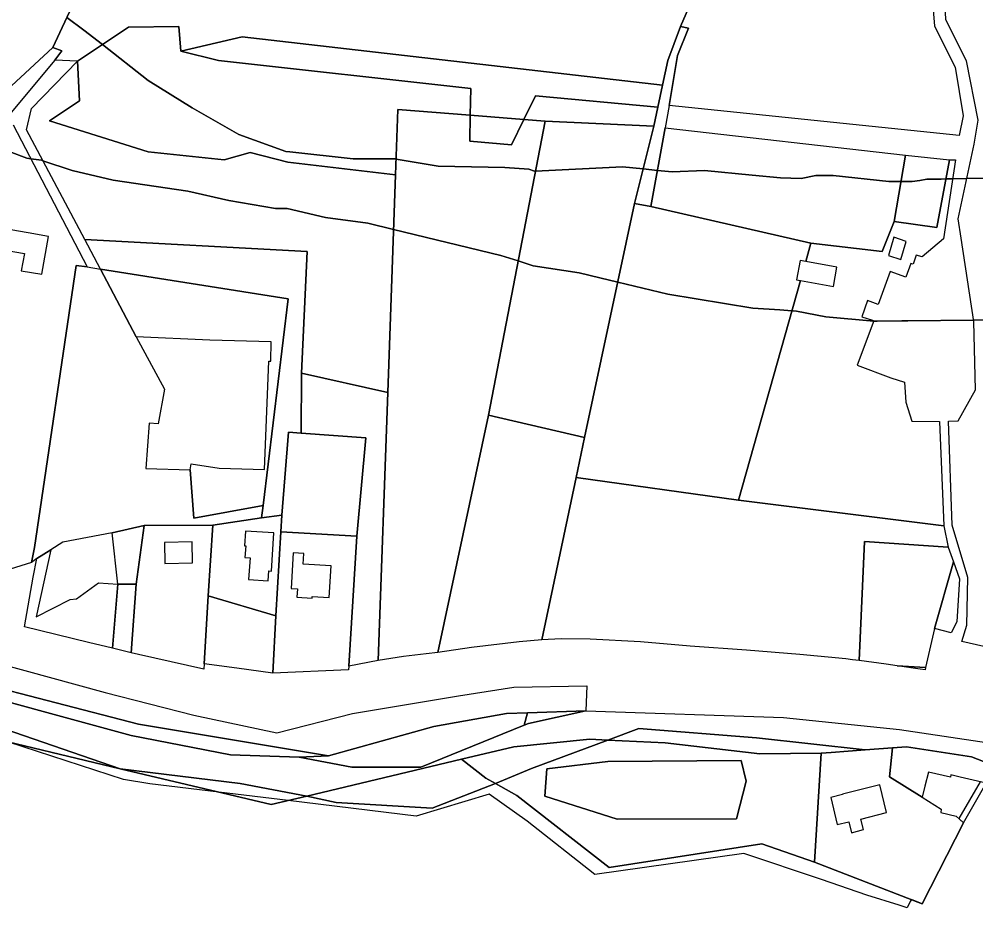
# Model space of a CAD drawing. Extents: x -477304 to -465429, y -1159113 to -1149210.
# Drawn here: x -470762.9 to -470485.1, y -1153840.1 to -1153582 of the extents above; entities that cross this region are included whole.
import ezdxf

# ---------------------------------------------------------------- set-up
doc = ezdxf.new("R2010")
doc.units = 0
for name, color, linetype in [('BPEJ_s', 7, 'Continuous'), ('orna_s', 7, 'Continuous'), ('PUPFL_s', 7, 'Continuous'), ('trav_porost_s', 7, 'Continuous'), ('voda_s', 7, 'Continuous'), ('zahrada_s', 7, 'Continuous')]:
    doc.layers.add(name, color=color, linetype=linetype)

msp = doc.modelspace()

# ---------------------------------------------------------------- linework, layer by layer
at = {"layer": 'BPEJ_s'}
for points in [[(-470749.07, -1153581.51), (-470744.13, -1153585.12), (-470738.72, -1153589.36), (-470725.43, -1153599.78), (-470712.7, -1153607.69), (-470699.07, -1153615.51), (-470685.47, -1153620.4), (-470684.32, -1153620.52), (-470665.91, -1153622.52), (-470654.01, -1153622.52), (-470653.67, -1153622.58), (-470653.46, -1153622.62), (-470641.26, -1153624.65), (-470621.91, -1153625.08), (-470614.9, -1153625.5), (-470613.2, -1153626.14), (-470612.98, -1153626.13), (-470587.69, -1153624.86), (-470581.69, -1153625.48), (-470577.53, -1153625.91), (-470573.24, -1153626.35), (-470563.89, -1153625.93), (-470550, -1153627.26), (-470541.78, -1153628.05), (-470535.83, -1153628.26), (-470531.58, -1153627.41), (-470526.48, -1153627.41), (-470510.33, -1153629.11), (-470506.78, -1153629.11), (-470503.52, -1153629.11), (-470501.32, -1153628.78), (-470499.27, -1153628.48), (-470495.12, -1153628.4), (-470493.81, -1153628.37), (-470491.85, -1153628.33), (-470487.66, -1153628.25), (-470477.38, -1153628.05)], [(-470477.38, -1153628.05), (-470487.66, -1153628.25), (-470491.85, -1153628.33), (-470493.81, -1153628.37), (-470495.12, -1153628.4), (-470499.27, -1153628.48), (-470501.32, -1153628.78), (-470503.52, -1153629.11), (-470506.78, -1153629.11), (-470510.33, -1153629.11), (-470526.48, -1153627.41), (-470531.58, -1153627.41), (-470535.83, -1153628.26), (-470541.78, -1153628.05), (-470550, -1153627.26), (-470563.89, -1153625.93), (-470573.24, -1153626.35), (-470577.53, -1153625.91), (-470581.69, -1153625.48), (-470587.69, -1153624.86), (-470612.98, -1153626.13), (-470613.2, -1153626.14), (-470614.9, -1153625.5), (-470621.91, -1153625.08), (-470641.26, -1153624.65), (-470653.46, -1153622.62), (-470653.67, -1153622.58), (-470654.01, -1153622.52), (-470665.91, -1153622.52), (-470684.32, -1153620.52), (-470685.47, -1153620.4), (-470699.07, -1153615.51), (-470712.7, -1153607.69), (-470725.43, -1153599.78), (-470738.72, -1153589.36), (-470744.13, -1153585.12), (-470749.07, -1153581.51)], [(-470765.81, -1153620.4), (-470760.71, -1153622.31), (-470760.15, -1153622.4), (-470759.55, -1153622.49), (-470756.46, -1153622.95), (-470755.99, -1153623.11), (-470747.53, -1153625.93), (-470735.63, -1153628.69), (-470713.95, -1153631.88), (-470702.05, -1153634.64), (-470688.44, -1153636.98), (-470685.04, -1153636.98), (-470673.99, -1153639.53), (-470661.66, -1153641.23), (-470654.19, -1153643.04), (-470622.98, -1153650.58), (-470618, -1153652.17), (-470613.62, -1153653.56), (-470600.23, -1153655.68), (-470594.23, -1153657.12), (-470589.08, -1153658.36), (-470574.51, -1153661.85), (-470549.86, -1153665.89), (-470542.03, -1153666.41), (-470538.52, -1153666.64), (-470538.11, -1153666.67), (-470537.11, -1153666.74), (-470528.6, -1153668.44)], [(-470451.02, -1153668.86), (-470485.75, -1153669.34), (-470504.8, -1153669.6), (-470506.58, -1153669.62), (-470513.73, -1153669.71), (-470514.67, -1153669.63), (-470528.6, -1153668.44), (-470537.11, -1153666.74), (-470538.11, -1153666.67), (-470538.52, -1153666.64), (-470542.03, -1153666.41), (-470549.86, -1153665.89), (-470574.51, -1153661.85), (-470589.08, -1153658.36), (-470594.23, -1153657.12), (-470600.23, -1153655.68), (-470613.62, -1153653.56), (-470618, -1153652.17), (-470622.98, -1153650.58), (-470654.19, -1153643.04), (-470661.66, -1153641.23), (-470673.99, -1153639.53), (-470685.04, -1153636.98), (-470688.44, -1153636.98), (-470702.05, -1153634.64), (-470713.95, -1153631.88), (-470735.63, -1153628.69), (-470747.53, -1153625.93), (-470755.99, -1153623.11), (-470756.46, -1153622.95), (-470759.55, -1153622.49), (-470760.15, -1153622.4), (-470760.71, -1153622.31), (-470765.81, -1153620.4)], [(-470528.6, -1153668.44), (-470514.67, -1153669.63), (-470513.73, -1153669.71), (-470506.58, -1153669.62), (-470504.8, -1153669.6), (-470485.75, -1153669.34), (-470451.02, -1153668.86)], [(-470483.83, -1153803.43), (-470490.02, -1153814.13), (-470488.63, -1153815.38), (-470500.62, -1153838.87), (-470503.77, -1153837.65), (-470504.16, -1153838.26), (-470505.05, -1153840.07), (-470507.35, -1153839.33), (-470516.7, -1153836.35), (-470529.94, -1153831.86), (-470552.41, -1153824.24), (-470595.77, -1153830.4), (-470615.33, -1153814.88), (-470626.38, -1153807.02), (-470647.63, -1153813.4), (-470684.81, -1153808.9), (-470704.89, -1153806.47), (-470725, -1153804.04), (-470732.65, -1153802.77), (-470765.87, -1153791.94)], [(-470483.83, -1153803.43), (-470490.02, -1153814.13), (-470488.63, -1153815.38), (-470500.62, -1153838.87), (-470503.77, -1153837.65), (-470504.16, -1153838.26), (-470505.05, -1153840.07), (-470507.35, -1153839.33), (-470516.7, -1153836.35), (-470529.94, -1153831.86), (-470552.41, -1153824.24), (-470595.77, -1153830.4), (-470615.33, -1153814.88), (-470626.38, -1153807.02), (-470647.63, -1153813.4), (-470684.81, -1153808.9), (-470704.89, -1153806.47), (-470725, -1153804.04), (-470732.65, -1153802.77), (-470765.87, -1153791.94)]]:
    msp.add_lwpolyline(points, dxfattribs=at)
at = {"layer": 'orna_s'}
for points in [[(-470626.64, -1153697.02), (-470598.72, -1153703.51), (-470601.19, -1153715.08), (-470611.13, -1153762.27), (-470617.73, -1153762.83), (-470631.5, -1153764.43), (-470641.36, -1153765.86)], [(-470662.2, -1153703.55), (-470664.85, -1153732.14), (-470686.89, -1153730.88), (-470686.59, -1153726.04), (-470684.72, -1153701.87), (-470680.99, -1153702.17)], [(-470493.11, -1153735.32), (-470491.58, -1153739.56), (-470497.09, -1153758.98), (-470499.11, -1153767.78), (-470499.65, -1153770.22), (-470507.88, -1153769.79), (-470511.14, -1153769.28), (-470518.96, -1153768.25), (-470517.41, -1153733.7)], [(-470554.59, -1153814.17), (-470589.27, -1153814.32), (-470610.25, -1153807.64), (-470609.67, -1153799.67), (-470591.98, -1153797.58), (-470553.27, -1153797.3), (-470551.82, -1153803.24)]]:
    msp.add_lwpolyline(points, close=True, dxfattribs=at)
at = {"layer": 'PUPFL_s'}
for points in [[(-470576.09, -1153601.18), (-470698.18, -1153587.1), (-470715.92, -1153591.27), (-470716.52, -1153584.1), (-470731.18, -1153584.33), (-470745.95, -1153594.18), (-470752.53, -1153593.85), (-470750.55, -1153591.15), (-470753.13, -1153590.23), (-470724.22, -1153528.15), (-470558.1, -1153554.66), (-470570.82, -1153584.06), (-470574.56, -1153594)], [(-470715.92, -1153591.27), (-470698.18, -1153587.1), (-470576.09, -1153601.18), (-470577.43, -1153607.55), (-470612.93, -1153604.23), (-470616.33, -1153611.13), (-470631.9, -1153609.89), (-470631.75, -1153602.1), (-470705.06, -1153593.94)], [(-470632.04, -1153617.39), (-470631.9, -1153609.89), (-470616.33, -1153611.13), (-470619.96, -1153618.43)], [(-470642.94, -1153811.11), (-470670.81, -1153809.51), (-470679.34, -1153807.6), (-470634.45, -1153796.91), (-470627.36, -1153802.41), (-470624.61, -1153803.96)]]:
    msp.add_lwpolyline(points, close=True, dxfattribs=at)
for points in [[(-470498.15, -1153570.93), (-470497.07, -1153583.97), (-470491.07, -1153595.9), (-470488.77, -1153610.04), (-470489.96, -1153615.79), (-470574.13, -1153607), (-470571.68, -1153592.53), (-470568.55, -1153584.55), (-470570.82, -1153584.06), (-470558.1, -1153554.66)], [(-470930.96, -1153761.38), (-470858.8, -1153763.65), (-470820.86, -1153773.14), (-470776.34, -1153789.45), (-470733.54, -1153799.65), (-470689.76, -1153810.08), (-470679.34, -1153807.6), (-470670.81, -1153809.51), (-470642.94, -1153811.11), (-470624.61, -1153803.96), (-470618.38, -1153807.46), (-470591.55, -1153828.33), (-470547.2, -1153821.49), (-470531.92, -1153826.79), (-470500.62, -1153838.87), (-470488.63, -1153815.38)], [(-470488.63, -1153815.38), (-470482.08, -1153803.84), (-470479.35, -1153798.95), (-470465.06, -1153804.53), (-470428.59, -1153819.8), (-470406.16, -1153829.59), (-470389.86, -1153831.87), (-470342.69, -1153826.14), (-470317.18, -1153823.56), (-470285.31, -1153823.07), (-470214.35, -1153836.36), (-470174.63, -1153829.72), (-470140.38, -1153825.28)]]:
    msp.add_lwpolyline(points, dxfattribs=at)
at = {"layer": 'trav_porost_s'}
for points in [[(-470765.15, -1153601.33), (-470795.9, -1153590.94), (-470793.43, -1153573.64), (-470780.77, -1153540.23), (-470764.79, -1153494.56), (-470760.5, -1153482.69), (-470756.99, -1153477.6), (-470752.11, -1153478.03), (-470746.36, -1153461.16), (-470747.62, -1153456.34), (-470703.78, -1153469.81), (-470701.54, -1153466.74), (-470694.54, -1153470.6), (-470697.45, -1153482.6), (-470687.79, -1153485.27), (-470689.96, -1153503.96), (-470701.51, -1153503.4), (-470724.22, -1153528.15), (-470753.13, -1153590.23)], [(-470716.52, -1153584.1), (-470715.92, -1153591.27), (-470705.06, -1153593.94), (-470631.75, -1153602.1), (-470631.9, -1153609.89), (-470652.95, -1153608.22), (-470653.62, -1153627.15), (-470684.87, -1153623.52), (-470695.82, -1153620.7), (-470703.42, -1153622.79), (-470725.4, -1153620.46), (-470754.07, -1153611.5), (-470745.39, -1153605.67), (-470745.95, -1153594.18), (-470731.18, -1153584.33)], [(-470575.26, -1153613.52), (-470579.46, -1153636.41), (-470584.19, -1153635.47), (-470578.58, -1153613.02), (-470577.43, -1153607.55), (-470576.09, -1153601.18), (-470574.56, -1153594), (-470570.82, -1153584.06), (-470568.55, -1153584.55), (-470571.68, -1153592.53), (-470574.13, -1153607)], [(-470653.62, -1153627.15), (-470655.87, -1153690.39), (-470680.93, -1153684.78), (-470679.26, -1153649.41), (-470743.86, -1153645.92), (-470760.76, -1153614.14), (-470759.35, -1153607.88), (-470745.95, -1153594.18), (-470745.39, -1153605.67), (-470754.07, -1153611.5), (-470725.4, -1153620.46), (-470703.42, -1153622.79), (-470695.82, -1153620.7), (-470684.87, -1153623.52)], [(-470577.43, -1153607.55), (-470578.58, -1153613.02), (-470610.18, -1153611.62), (-470616.33, -1153611.13), (-470612.93, -1153604.23)], [(-470616.33, -1153611.13), (-470610.18, -1153611.62), (-470626.64, -1153697.02), (-470641.36, -1153765.86), (-470644.69, -1153766.34), (-470651.31, -1153767.07), (-470658.63, -1153768.24), (-470655.87, -1153690.39), (-470653.62, -1153627.15), (-470652.95, -1153608.22), (-470631.9, -1153609.89), (-470632.04, -1153617.39), (-470619.96, -1153618.43)], [(-470610.18, -1153611.62), (-470578.58, -1153613.02), (-470584.19, -1153635.47), (-470598.72, -1153703.51), (-470626.64, -1153697.02)], [(-470508.78, -1153640.72), (-470512.28, -1153649.49), (-470533, -1153647.04), (-470579.46, -1153636.41), (-470575.26, -1153613.52), (-470505.46, -1153621.47)], [(-470505.46, -1153621.47), (-470492.77, -1153622.79), (-470496.43, -1153642.51), (-470508.78, -1153640.72)], [(-470537.13, -1153657.63), (-470536.04, -1153657.83), (-470554.03, -1153721.66), (-470601.19, -1153715.08), (-470598.72, -1153703.51), (-470584.19, -1153635.47), (-470579.46, -1153636.41), (-470533, -1153647.04), (-470534.49, -1153652.34), (-470536.11, -1153652.05)], [(-470765.36, -1153643.19), (-470768.93, -1153642.56), (-470769.96, -1153648.49), (-470766.42, -1153649.12), (-470761.4, -1153650), (-470762.29, -1153655.03), (-470756.32, -1153656.07), (-470754.4, -1153645.1), (-470760.34, -1153644.07)], [(-470726.15, -1153712.47), (-470713.22, -1153712.86), (-470712.2, -1153726.86), (-470692.09, -1153723.18), (-470692.49, -1153726.76), (-470706.64, -1153728.95), (-470726.65, -1153729.03), (-470735.9, -1153731.18), (-470750.24, -1153733.9), (-470753.7, -1153736.05), (-470757.77, -1153738.6), (-470759.35, -1153739.79), (-470758.41, -1153735.42), (-470746.34, -1153653.54), (-470743.17, -1153653.93), (-470739.31, -1153654.55), (-470728.91, -1153674.25), (-470720.66, -1153689.4), (-470722.51, -1153699.52), (-470725.17, -1153699.28)], [(-470658.63, -1153768.24), (-470667.17, -1153769.92), (-470664.85, -1153732.14), (-470662.2, -1153703.55), (-470680.99, -1153702.17), (-470680.93, -1153684.78), (-470655.87, -1153690.39)], [(-470520.85, -1153768), (-470522.85, -1153767.74), (-470536.18, -1153766.49), (-470551.66, -1153765.23), (-470568.01, -1153764.1), (-470582.5, -1153762.84), (-470597.05, -1153762.06), (-470605.48, -1153761.96), (-470611.13, -1153762.27), (-470601.19, -1153715.08), (-470554.03, -1153721.66), (-470494.37, -1153729.16), (-470493.11, -1153735.32), (-470517.41, -1153733.7), (-470518.96, -1153768.25)], [(-470726.65, -1153729.03), (-470706.64, -1153728.95), (-470708.06, -1153749.43), (-470709.2, -1153769.21), (-470709.29, -1153770.76), (-470728.24, -1153766.52), (-470730.43, -1153766.03), (-470728.91, -1153746.02)], [(-470728.91, -1153746.02), (-470734.25, -1153746.08), (-470735.9, -1153731.18), (-470726.65, -1153729.03)], [(-470664.85, -1153732.14), (-470667.17, -1153769.92), (-470667.25, -1153770.96), (-470689.26, -1153771.93), (-470688.38, -1153755.3), (-470686.89, -1153730.88)], [(-470712.54, -1153739.84), (-470712.64, -1153733.73), (-470720.74, -1153733.94), (-470720.64, -1153740.05)], [(-470682.25, -1153749.87), (-470677.8, -1153750.15), (-470677.77, -1153749.64), (-470672.91, -1153749.94), (-470672.34, -1153740.73), (-470680.44, -1153740.23), (-470680.25, -1153737.19), (-470683.29, -1153737), (-470683.92, -1153747.33), (-470682.1, -1153747.44)], [(-470497.09, -1153758.98), (-470491.58, -1153739.56), (-470489.79, -1153744.5), (-470490.59, -1153757.04), (-470492.2, -1153760.16)], [(-470728.91, -1153746.02), (-470730.43, -1153766.03), (-470735.83, -1153764.66), (-470734.25, -1153746.08)], [(-470699.66, -1153770.46), (-470709.2, -1153769.21), (-470708.06, -1153749.43), (-470688.38, -1153755.3), (-470689.26, -1153771.93)], [(-470499.65, -1153770.22), (-470499.82, -1153770.97), (-470501.2, -1153770.77), (-470507.88, -1153769.79)], [(-470591.99, -1153791.33), (-470614.14, -1153799.56), (-470624.61, -1153803.96), (-470627.36, -1153802.41), (-470634.45, -1153796.91), (-470619.26, -1153793.29), (-470597.17, -1153791.07)], [(-470547.2, -1153821.49), (-470591.55, -1153828.33), (-470618.38, -1153807.46), (-470624.61, -1153803.96), (-470614.14, -1153799.56), (-470591.99, -1153791.33), (-470575.26, -1153792.18), (-470547.81, -1153795.3), (-470530.04, -1153795.12), (-470531.92, -1153826.79)], [(-470517.24, -1153794.18), (-470509.26, -1153793.59), (-470510.17, -1153802.02), (-470500.66, -1153807.92), (-470495.12, -1153811.36), (-470495.27, -1153812.42), (-470490.81, -1153813.42), (-470488.63, -1153815.38), (-470500.62, -1153838.87), (-470531.92, -1153826.79), (-470530.04, -1153795.12), (-470527.05, -1153794.9)], [(-470482.08, -1153803.84), (-470489.59, -1153802.09), (-470492.32, -1153801.46), (-470492.47, -1153802.1), (-470498.81, -1153800.63), (-470499.84, -1153804.7), (-470500.66, -1153807.92), (-470510.17, -1153802.02), (-470509.26, -1153793.59), (-470505.18, -1153793.29), (-470486.29, -1153796.25), (-470479.35, -1153798.95)], [(-470551.82, -1153803.24), (-470553.27, -1153797.3), (-470591.98, -1153797.58), (-470609.67, -1153799.67), (-470610.25, -1153807.64), (-470589.27, -1153814.32), (-470554.59, -1153814.17)], [(-470512.97, -1153804.29), (-470523.83, -1153807.08), (-470523.81, -1153807.18), (-470527.15, -1153808.01), (-470525.34, -1153815.82), (-470521.99, -1153815.05), (-470521.21, -1153818.24), (-470517.73, -1153817.3), (-470518.46, -1153814.27), (-470511.02, -1153812.42)]]:
    msp.add_lwpolyline(points, close=True, dxfattribs=at)
for points in [[(-470478.5, -1153765.15), (-470489.14, -1153762.74), (-470487.66, -1153757.96), (-470487.37, -1153744.1), (-470491.99, -1153728.94), (-470492.97, -1153698.73), (-470490.17, -1153698.66), (-470485.2, -1153689.59), (-470485.69, -1153669.77), (-470489.32, -1153645.6), (-470490.17, -1153639.98), (-470485.53, -1153618.29), (-470484.37, -1153611.33), (-470487.79, -1153594.06), (-470493.75, -1153582.19), (-470494.27, -1153570.76)], [(-470765.15, -1153601.33), (-470753.13, -1153590.23), (-470750.55, -1153591.15), (-470752.53, -1153593.85), (-470765.19, -1153609.11)], [(-470764.68, -1153612.63), (-470743.17, -1153653.93), (-470746.34, -1153653.54), (-470758.41, -1153735.42), (-470759.35, -1153739.79), (-470776.48, -1153745.1)]]:
    msp.add_lwpolyline(points, dxfattribs=at)
at = {"layer": 'voda_s'}
for points in [[(-470947.29, -1153743.18), (-470878, -1153743.53), (-470835.71, -1153750.64), (-470800.93, -1153760.31), (-470737.96, -1153777.54), (-470712.21, -1153784.09), (-470688.06, -1153789.21), (-470666.13, -1153783.62), (-470635.35, -1153778.49), (-470619.21, -1153776.01), (-470598.03, -1153775.59), (-470598.31, -1153782.88), (-470615.31, -1153783.4), (-470621.39, -1153783.58), (-470642.49, -1153787.41), (-470673.12, -1153795.94), (-470728.23, -1153786.69), (-470776.21, -1153774.32), (-470843.81, -1153757.84), (-470868.3, -1153752.67), (-470965, -1153747.33)], [(-470965, -1153747.33), (-470868.3, -1153752.67), (-470843.81, -1153757.84), (-470787.58, -1153774.46), (-470730.36, -1153790.01), (-470701.52, -1153795.6), (-470681.61, -1153796.33), (-470666.26, -1153799.17), (-470646.23, -1153799.17), (-470616.23, -1153787.03), (-470614.98, -1153786.52), (-470598.31, -1153782.88), (-470540.89, -1153784.8), (-470507.29, -1153788.31), (-470469.02, -1153794)], [(-470698.68, -1153803.98), (-470733.54, -1153799.65), (-470772.67, -1153786.26), (-470862.33, -1153760.24), (-470956.18, -1153753.69)], [(-470148.23, -1153821.66), (-470201.33, -1153832.23), (-470231.04, -1153829.84), (-470285.31, -1153823.07), (-470308.06, -1153819.73), (-470386.21, -1153827.98), (-470402.96, -1153826.72), (-470411.33, -1153824.72), (-470463.9, -1153800.98), (-470479.35, -1153798.95), (-470486.29, -1153796.25), (-470505.18, -1153793.29), (-470509.26, -1153793.59), (-470517.24, -1153794.18), (-470548.74, -1153790.68), (-470582.96, -1153788), (-470591.99, -1153791.33), (-470597.17, -1153791.07), (-470619.26, -1153793.29), (-470634.45, -1153796.91), (-470679.34, -1153807.6), (-470698.68, -1153803.98)]]:
    msp.add_lwpolyline(points, dxfattribs=at)
for points in [[(-470776.34, -1153789.45), (-470820.86, -1153773.14), (-470858.8, -1153763.65), (-470930.96, -1153761.38), (-470956.5, -1153757.76), (-470956.18, -1153753.69), (-470862.33, -1153760.24), (-470772.67, -1153786.26), (-470733.54, -1153799.65)], [(-470673.12, -1153795.94), (-470681.61, -1153796.33), (-470701.52, -1153795.6), (-470730.36, -1153790.01), (-470787.58, -1153774.46), (-470843.81, -1153757.84), (-470776.21, -1153774.32), (-470728.23, -1153786.69)], [(-470615.31, -1153783.4), (-470616.23, -1153787.03), (-470646.23, -1153799.17), (-470666.26, -1153799.17), (-470681.61, -1153796.33), (-470673.12, -1153795.94), (-470642.49, -1153787.41), (-470621.39, -1153783.58)], [(-470598.31, -1153782.88), (-470614.98, -1153786.52), (-470616.23, -1153787.03), (-470615.31, -1153783.4)], [(-470582.96, -1153788), (-470548.74, -1153790.68), (-470517.24, -1153794.18), (-470527.05, -1153794.9), (-470530.04, -1153795.12), (-470547.81, -1153795.3), (-470575.26, -1153792.18), (-470591.99, -1153791.33)], [(-470689.76, -1153810.08), (-470733.54, -1153799.65), (-470698.68, -1153803.98), (-470679.34, -1153807.6)]]:
    msp.add_lwpolyline(points, close=True, dxfattribs=at)
at = {"layer": 'zahrada_s'}
for points in [[(-470508.78, -1153640.72), (-470496.43, -1153642.51), (-470492.77, -1153622.79), (-470491.02, -1153622.79), (-470494.46, -1153645.76), (-470500.68, -1153651.01), (-470502.37, -1153650.52), (-470503.32, -1153653.16), (-470503.96, -1153652.93), (-470505.37, -1153656.88), (-470509.94, -1153655.25), (-470513.44, -1153664.82), (-470516.5, -1153663.69), (-470518.23, -1153668.38), (-470515.13, -1153669.43), (-470514.66, -1153669.6), (-470519.5, -1153682.42), (-470509.8, -1153686.11), (-470505.8, -1153687.38), (-470505.43, -1153693.22), (-470503.7, -1153698.73), (-470495.61, -1153698.8), (-470494.37, -1153729.16), (-470554.03, -1153721.66), (-470536.04, -1153657.83), (-470526.43, -1153659.58), (-470525.41, -1153653.99), (-470534.49, -1153652.34), (-470533, -1153647.04), (-470512.28, -1153649.49)], [(-470506.88, -1153651.77), (-470505.34, -1153646.52), (-470508.92, -1153645.33), (-470510.46, -1153650.58)], [(-470739.31, -1153654.55), (-470743.86, -1153645.92), (-470679.26, -1153649.41), (-470680.93, -1153684.78), (-470680.99, -1153702.17), (-470684.72, -1153701.87), (-470686.59, -1153726.04), (-470692.49, -1153726.76), (-470692.09, -1153723.18), (-470684.78, -1153663.23)], [(-470704.83, -1153712.41), (-470691.7, -1153712.77), (-470690.44, -1153681.32), (-470689.86, -1153681.34), (-470689.71, -1153675.68), (-470707.49, -1153675.22), (-470728.91, -1153674.25), (-470739.31, -1153654.55), (-470684.78, -1153663.23), (-470692.09, -1153723.18), (-470712.2, -1153726.86), (-470713.22, -1153712.86), (-470712.93, -1153711.08)], [(-470686.89, -1153730.88), (-470688.38, -1153755.3), (-470708.06, -1153749.43), (-470706.64, -1153728.95), (-470692.49, -1153726.76), (-470686.59, -1153726.04)], [(-470697.21, -1153730.69), (-470697.46, -1153734.91), (-470697.13, -1153734.92), (-470697.33, -1153738.34), (-470695.86, -1153738.43), (-470696.27, -1153744.75), (-470690.61, -1153745.1), (-470690.42, -1153742.23), (-470689.6, -1153742.27), (-470688.91, -1153731.19)], [(-470734.25, -1153746.08), (-470735.83, -1153764.66), (-470742.81, -1153762.96), (-470761.34, -1153758.41), (-470758.89, -1153744), (-470757.77, -1153738.6), (-470753.7, -1153736.05), (-470757.99, -1153755.5), (-470748.11, -1153750.51), (-470746.27, -1153750.32), (-470739.91, -1153745.71)]]:
    msp.add_lwpolyline(points, close=True, dxfattribs=at)

doc.saveas('drawing.dxf')
